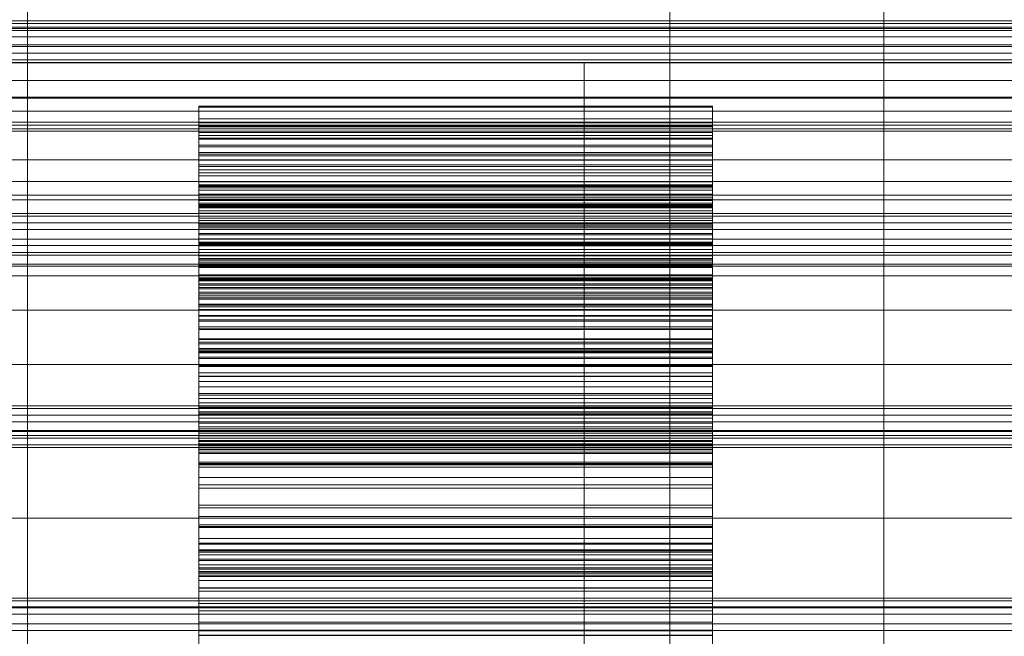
# Model space of a CAD drawing. Header units: millimetres. Extents: x -4738 to 65662, y -68080 to 6847.
# Tile 319 of 656: x 549 to 664, y -33797 to -33725. Entities that reach past the tile are written whole.
import ezdxf

# ---------------------------------------------------------------- set-up
doc = ezdxf.new("R2010")
doc.units = ezdxf.units.MM
for name, color, linetype, lineweight in [('COTAS_O', 1, 'Continuous', 0), ('COTAS_P', 1, 'Continuous', 0), ('frontal_briquetadora', 7, 'Continuous', 0), ('frontal_C03', 7, 'Continuous', 0), ('frontal_mezcladora', 7, 'Continuous', 0), ('frontal_secador', 7, 'Continuous', 0)]:
    doc.layers.add(name, color=color, linetype=linetype, lineweight=lineweight)
doc.dimstyles.new('R19_100', dxfattribs={"dimtxt": 250, "dimasz": 150, "dimexe": 150, "dimexo": 80, "dimgap": 100, "dimtad": 1, "dimtih": 1, "dimtoh": 1, "dimdsep": 46, "dimcen": 0.09, "dimadec": 0, "dimazin": 0, "dimtfac": 1, "dimtdec": 4, "dimtofl": 0, "dimtmove": 0, "dimatfit": 3, "dimfxl": 1, "dimtolj": 1, "dimtzin": 0, "dimarcsym": 0})

# ---------------------------------------------------------------- blocks, each defined once
blk = doc.blocks.new('DIM_R31_48')
at = {"layer": 'COTAS_O'}
for p, q in [((-1725, -33700), (-1575, -33655)), ((1725, -33700), (1575, -33655)), ((-1725, -34400), (-1725, -33700)), ((-1725, -33700), (1725, -33700)), ((-1725, -33700), (-1575, -33745)), ((1725, -33700), (1575, -33745)), ((1725, -34400), (1725, -33700))]:
    blk.add_line(p, q, dxfattribs=at)
blk.add_text('3450 O', height=250, dxfattribs=at).set_placement((0, -33600))
blk = doc.blocks.new('DIM_R31_49')
at = {"layer": 'COTAS_P'}
for p, q in [((-150, -32300), (550, -32300)), ((550, -32300), (505, -32450)), ((550, -34900), (550, -32300)), ((550, -32300), (595, -32450)), ((550, -34900), (505, -34750)), ((550, -34900), (595, -34750)), ((-150, -34900), (550, -34900))]:
    blk.add_line(p, q, dxfattribs=at)
blk.add_text('2600 P', height=250, rotation=90, dxfattribs=at).set_placement((450, -33600))

msp = doc.modelspace()

# ---------------------------------------------------------------- linework, layer by layer
at = {"layer": 'frontal_briquetadora'}
for p, q in [((570, -33737.351), (570, -33735.082)), ((630, -33735.082), (570, -33735.082)), ((570, -33735.082), (570, -33735.179)), ((630, -33737.351), (630, -33735.082)), ((630, -33735.082), (630, -33735.179)), ((630, -33735.179), (570, -33735.179)), ((570, -33735.179), (570, -33737.484)), ((630, -33735.179), (630, -33737.484)), ((570, -33738.497), (570, -33736.551)), ((630, -33736.551), (570, -33736.551)), ((570, -33736.551), (570, -33738.15)), ((570, -33738.815), (570, -33737.026)), ((630, -33737.026), (570, -33737.026)), ((570, -33737.026), (570, -33738.924)), ((570, -33739.636), (570, -33737.351)), ((630, -33737.351), (570, -33737.351)), ((630, -33738.497), (630, -33736.551)), ((630, -33736.551), (630, -33738.15)), ((630, -33738.815), (630, -33737.026)), ((630, -33737.026), (630, -33738.924)), ((630, -33739.636), (630, -33737.351)), ((630, -33737.484), (570, -33737.484)), ((570, -33737.484), (570, -33739.8)), ((630, -33738.15), (570, -33738.15)), ((570, -33738.15), (570, -33740.677)), ((570, -33740.487), (570, -33738.497)), ((630, -33738.497), (570, -33738.497)), ((630, -33737.484), (630, -33739.8)), ((630, -33738.15), (630, -33740.677)), ((630, -33740.487), (630, -33738.497)), ((570, -33741.363), (570, -33738.815)), ((630, -33738.815), (570, -33738.815)), ((630, -33738.924), (570, -33738.924)), ((570, -33738.924), (570, -33740.87)), ((570, -33741.93), (570, -33739.636)), ((630, -33739.636), (570, -33739.636)), ((630, -33741.363), (630, -33738.815)), ((630, -33738.924), (630, -33740.87)), ((630, -33741.93), (630, -33739.636)), ((630, -33739.8), (570, -33739.8)), ((570, -33739.8), (570, -33742.123)), ((570, -33742.516), (570, -33740.487)), ((630, -33740.487), (570, -33740.487)), ((630, -33740.677), (570, -33740.677)), ((570, -33740.677), (570, -33743.186)), ((630, -33740.87), (570, -33740.87)), ((570, -33740.87), (570, -33742.858)), ((630, -33739.8), (630, -33742.123)), ((630, -33742.516), (630, -33740.487)), ((630, -33740.677), (630, -33743.186)), ((630, -33740.87), (630, -33742.858)), ((570, -33743.89), (570, -33741.363)), ((630, -33741.363), (570, -33741.363)), ((570, -33744.23), (570, -33741.93)), ((630, -33741.93), (570, -33741.93)), ((630, -33743.89), (630, -33741.363)), ((630, -33744.23), (630, -33741.93)), ((630, -33742.123), (570, -33742.123)), ((570, -33742.123), (570, -33744.446)), ((570, -33744.58), (570, -33742.516)), ((630, -33742.516), (570, -33742.516)), ((570, -33742.858), (570, -33744.886)), ((570, -33746.078), (570, -33742.862)), ((630, -33742.862), (570, -33742.862)), ((570, -33742.862), (570, -33744.352)), ((630, -33743.186), (570, -33743.186)), ((570, -33743.186), (570, -33745.672)), ((630, -33742.123), (630, -33744.446)), ((630, -33744.58), (630, -33742.516)), ((630, -33742.858), (630, -33744.886)), ((630, -33746.078), (630, -33742.862)), ((630, -33742.862), (630, -33744.352)), ((630, -33743.186), (630, -33745.672)), ((570, -33745.318), (570, -33743.885)), ((630, -33743.885), (570, -33743.885)), ((570, -33743.885), (570, -33747.277)), ((570, -33746.39), (570, -33743.89)), ((570, -33746.528), (570, -33744.23)), ((630, -33744.23), (570, -33744.23)), ((630, -33745.318), (630, -33743.885)), ((630, -33743.885), (630, -33747.277)), ((630, -33746.39), (630, -33743.89)), ((630, -33746.528), (630, -33744.23)), ((630, -33744.352), (570, -33744.352)), ((570, -33744.352), (570, -33745.915)), ((630, -33744.446), (570, -33744.446)), ((570, -33744.446), (570, -33746.764)), ((570, -33746.676), (570, -33744.58)), ((630, -33744.58), (570, -33744.58)), ((630, -33744.886), (570, -33744.886)), ((570, -33744.886), (570, -33746.95)), ((570, -33746.827), (570, -33745.318)), ((630, -33745.318), (570, -33745.318)), ((630, -33744.352), (630, -33745.915)), ((630, -33744.446), (630, -33746.764)), ((630, -33746.676), (630, -33744.58)), ((630, -33744.886), (630, -33746.95)), ((630, -33746.827), (630, -33745.318)), ((630, -33745.672), (570, -33745.672)), ((570, -33745.672), (570, -33748.127)), ((630, -33745.915), (570, -33745.915)), ((570, -33745.915), (570, -33747.548)), ((570, -33748.735), (570, -33746.078)), ((630, -33746.078), (570, -33746.078)), ((570, -33748.856), (570, -33746.39)), ((630, -33746.39), (570, -33746.39)), ((570, -33748.819), (570, -33746.528)), ((630, -33746.528), (570, -33746.528)), ((630, -33745.672), (630, -33748.127)), ((630, -33745.915), (630, -33747.548)), ((630, -33748.735), (630, -33746.078)), ((630, -33748.856), (630, -33746.39)), ((630, -33748.819), (630, -33746.528)), ((570, -33748.801), (570, -33746.676)), ((630, -33746.676), (570, -33746.676)), ((630, -33746.764), (570, -33746.764)), ((570, -33746.764), (570, -33749.07)), ((570, -33748.409), (570, -33746.827)), ((630, -33746.827), (570, -33746.827)), ((630, -33746.95), (570, -33746.95)), ((570, -33746.95), (570, -33749.047)), ((630, -33747.277), (570, -33747.277)), ((570, -33747.277), (570, -33749.94)), ((630, -33747.548), (570, -33747.548)), ((570, -33747.548), (570, -33749.25)), ((630, -33748.801), (630, -33746.676)), ((630, -33746.764), (630, -33749.07)), ((630, -33748.409), (630, -33746.827)), ((630, -33746.95), (630, -33749.047)), ((630, -33747.277), (630, -33749.94)), ((630, -33747.548), (630, -33749.25)), ((630, -33748.127), (570, -33748.127)), ((570, -33748.127), (570, -33750.545)), ((570, -33750.064), (570, -33748.409)), ((630, -33748.409), (570, -33748.409)), ((570, -33751.343), (570, -33748.735)), ((630, -33748.735), (570, -33748.735)), ((570, -33750.953), (570, -33748.801)), ((630, -33748.801), (570, -33748.801)), ((570, -33751.095), (570, -33748.819)), ((630, -33748.819), (570, -33748.819)), ((570, -33751.279), (570, -33748.856)), ((630, -33748.856), (570, -33748.856)), ((630, -33748.127), (630, -33750.545)), ((630, -33750.064), (630, -33748.409)), ((630, -33751.343), (630, -33748.735)), ((630, -33750.953), (630, -33748.801)), ((630, -33751.095), (630, -33748.819)), ((630, -33751.279), (630, -33748.856)), ((630, -33749.047), (570, -33749.047)), ((570, -33749.047), (570, -33751.177)), ((630, -33749.07), (570, -33749.07)), ((570, -33749.07), (570, -33751.356)), ((630, -33749.25), (570, -33749.25)), ((570, -33749.25), (570, -33751.02)), ((630, -33749.94), (570, -33749.94)), ((570, -33749.94), (570, -33752.551)), ((570, -33751.79), (570, -33750.064)), ((630, -33750.064), (570, -33750.064)), ((630, -33749.047), (630, -33751.177)), ((630, -33749.07), (630, -33751.356)), ((630, -33749.25), (630, -33751.02)), ((630, -33749.94), (630, -33752.551)), ((630, -33751.79), (630, -33750.064)), ((630, -33750.545), (570, -33750.545)), ((570, -33750.545), (570, -33752.915)), ((570, -33753.136), (570, -33750.953)), ((630, -33750.953), (570, -33750.953)), ((630, -33751.02), (570, -33751.02)), ((570, -33751.02), (570, -33752.857)), ((570, -33753.342), (570, -33751.095)), ((630, -33751.095), (570, -33751.095)), ((630, -33751.177), (570, -33751.177)), ((570, -33751.177), (570, -33753.345)), ((630, -33750.545), (630, -33752.915)), ((630, -33753.136), (630, -33750.953)), ((630, -33751.02), (630, -33752.857)), ((630, -33753.342), (630, -33751.095)), ((630, -33751.177), (630, -33753.345)), ((570, -33753.651), (570, -33751.279)), ((630, -33751.279), (570, -33751.279)), ((570, -33753.895), (570, -33751.343)), ((630, -33751.343), (570, -33751.343)), ((630, -33751.356), (570, -33751.356)), ((570, -33751.356), (570, -33753.604)), ((570, -33753.588), (570, -33751.79)), ((630, -33751.79), (570, -33751.79)), ((630, -33753.651), (630, -33751.279)), ((630, -33753.895), (630, -33751.343)), ((630, -33751.356), (630, -33753.604)), ((630, -33753.588), (630, -33751.79)), ((630, -33752.551), (570, -33752.551)), ((570, -33752.551), (570, -33755.103)), ((630, -33752.857), (570, -33752.857)), ((570, -33752.857), (570, -33754.768)), ((630, -33752.915), (570, -33752.915)), ((570, -33752.915), (570, -33755.223)), ((570, -33763.445), (570, -33753.136)), ((630, -33753.136), (570, -33753.136)), ((570, -33763.625), (570, -33753.342)), ((630, -33753.342), (570, -33753.342)), ((630, -33753.345), (570, -33753.345)), ((570, -33753.345), (570, -33763.628)), ((630, -33752.551), (630, -33755.103)), ((630, -33752.857), (630, -33754.768)), ((630, -33752.915), (630, -33755.223)), ((630, -33763.445), (630, -33753.136)), ((630, -33763.625), (630, -33753.342)), ((630, -33753.345), (630, -33763.628)), ((570, -33755.465), (570, -33753.588)), ((630, -33753.588), (570, -33753.588)), ((630, -33753.604), (570, -33753.604)), ((570, -33753.604), (570, -33763.854)), ((570, -33755.955), (570, -33753.651)), ((630, -33753.651), (570, -33753.651)), ((570, -33754.755), (570, -33753.796)), ((630, -33753.796), (570, -33753.796)), ((570, -33753.796), (570, -33758.467)), ((570, -33756.383), (570, -33753.895)), ((630, -33753.895), (570, -33753.895)), ((630, -33755.465), (630, -33753.588)), ((630, -33753.604), (630, -33763.854)), ((630, -33755.955), (630, -33753.651)), ((630, -33754.755), (630, -33753.796)), ((630, -33753.796), (630, -33758.467)), ((630, -33756.383), (630, -33753.895)), ((570, -33755.813), (570, -33754.755)), ((630, -33754.755), (570, -33754.755)), ((630, -33754.768), (570, -33754.768)), ((570, -33754.768), (570, -33756.775)), ((630, -33755.103), (570, -33755.103)), ((570, -33755.103), (570, -33757.587)), ((630, -33755.223), (570, -33755.223)), ((570, -33755.223), (570, -33757.435)), ((570, -33760.14), (570, -33755.316)), ((630, -33755.316), (570, -33755.316)), ((570, -33755.316), (570, -33756.211)), ((570, -33757.446), (570, -33755.465)), ((630, -33755.465), (570, -33755.465)), ((570, -33756.969), (570, -33755.813)), ((630, -33755.813), (570, -33755.813)), ((630, -33755.813), (630, -33754.755)), ((630, -33754.768), (630, -33756.775)), ((630, -33755.103), (630, -33757.587)), ((630, -33755.223), (630, -33757.435)), ((630, -33760.14), (630, -33755.316)), ((630, -33755.316), (630, -33756.211)), ((630, -33757.446), (630, -33755.465)), ((630, -33756.969), (630, -33755.813)), ((570, -33758.156), (570, -33755.955)), ((630, -33755.955), (570, -33755.955)), ((630, -33756.211), (570, -33756.211)), ((570, -33756.211), (570, -33757.207)), ((570, -33758.799), (570, -33756.383)), ((630, -33756.383), (570, -33756.383)), ((630, -33756.775), (570, -33756.775)), ((570, -33756.775), (570, -33766.626)), ((570, -33758.223), (570, -33756.969)), ((630, -33756.969), (570, -33756.969)), ((630, -33758.156), (630, -33755.955)), ((630, -33756.211), (630, -33757.207)), ((630, -33758.799), (630, -33756.383)), ((630, -33756.775), (630, -33766.626)), ((630, -33758.223), (630, -33756.969)), ((630, -33757.207), (570, -33757.207)), ((570, -33757.207), (570, -33758.305)), ((630, -33757.435), (570, -33757.435)), ((570, -33757.435), (570, -33767.203)), ((570, -33767.213), (570, -33757.446)), ((630, -33757.446), (570, -33757.446)), ((630, -33757.587), (570, -33757.587)), ((570, -33757.587), (570, -33759.995)), ((630, -33757.207), (630, -33758.305)), ((630, -33757.435), (630, -33767.203)), ((630, -33767.213), (630, -33757.446)), ((630, -33757.587), (630, -33759.995)), ((570, -33767.834), (570, -33758.156)), ((630, -33758.156), (570, -33758.156)), ((570, -33759.577), (570, -33758.223)), ((630, -33758.223), (570, -33758.223)), ((630, -33758.305), (570, -33758.305)), ((570, -33758.305), (570, -33759.503)), ((630, -33758.467), (570, -33758.467)), ((570, -33758.467), (570, -33761.121)), ((570, -33761.129), (570, -33758.799)), ((630, -33758.799), (570, -33758.799)), ((630, -33767.834), (630, -33758.156)), ((630, -33759.577), (630, -33758.223)), ((630, -33758.305), (630, -33759.503)), ((630, -33758.467), (630, -33761.121)), ((630, -33761.129), (630, -33758.799)), ((630, -33759.503), (570, -33759.503)), ((570, -33759.503), (570, -33760.805)), ((570, -33761.034), (570, -33759.577)), ((630, -33759.577), (570, -33759.577)), ((630, -33759.995), (570, -33759.995)), ((570, -33759.995), (570, -33762.313)), ((570, -33762.785), (570, -33760.14)), ((630, -33760.14), (570, -33760.14)), ((630, -33759.503), (630, -33760.805)), ((630, -33761.034), (630, -33759.577)), ((630, -33759.995), (630, -33762.313)), ((630, -33762.785), (630, -33760.14)), ((630, -33760.805), (570, -33760.805)), ((570, -33760.805), (570, -33762.214)), ((570, -33762.608), (570, -33761.034)), ((630, -33761.034), (570, -33761.034)), ((630, -33761.121), (570, -33761.121)), ((570, -33761.121), (570, -33763.697)), ((570, -33763.354), (570, -33761.129)), ((630, -33761.129), (570, -33761.129)), ((630, -33760.805), (630, -33762.214)), ((630, -33762.608), (630, -33761.034)), ((630, -33761.121), (630, -33763.697)), ((630, -33763.354), (630, -33761.129)), ((630, -33762.214), (570, -33762.214)), ((570, -33762.214), (570, -33763.743)), ((630, -33762.313), (570, -33762.313)), ((570, -33762.313), (570, -33764.521)), ((570, -33764.34), (570, -33762.608)), ((630, -33762.608), (570, -33762.608)), ((630, -33762.214), (630, -33763.743)), ((630, -33762.313), (630, -33764.521)), ((630, -33764.34), (630, -33762.608)), ((570, -33765.349), (570, -33762.785)), ((630, -33762.785), (570, -33762.785)), ((570, -33765.421), (570, -33763.354)), ((630, -33763.354), (570, -33763.354)), ((570, -33763.628), (570, -33763.445)), ((630, -33763.445), (570, -33763.445)), ((570, -33766.626), (570, -33763.625)), ((630, -33763.625), (570, -33763.625)), ((630, -33763.697), (570, -33763.697)), ((570, -33763.697), (570, -33766.188)), ((630, -33763.743), (570, -33763.743)), ((570, -33763.743), (570, -33765.438)), ((630, -33763.854), (570, -33763.854)), ((570, -33763.854), (570, -33767.213)), ((630, -33765.349), (630, -33762.785)), ((630, -33765.421), (630, -33763.354)), ((630, -33763.628), (630, -33763.445)), ((630, -33766.626), (630, -33763.625)), ((630, -33763.697), (630, -33766.188)), ((630, -33763.743), (630, -33765.438)), ((630, -33763.854), (630, -33767.213)), ((570, -33773.239), (570, -33764.34)), ((630, -33764.34), (570, -33764.34)), ((630, -33764.521), (570, -33764.521)), ((570, -33764.521), (570, -33766.564)), ((630, -33773.239), (630, -33764.34)), ((630, -33764.521), (630, -33766.564)), ((570, -33767.824), (570, -33765.349)), ((630, -33765.349), (570, -33765.349)), ((570, -33774.184), (570, -33765.421)), ((630, -33765.421), (570, -33765.421)), ((630, -33765.438), (570, -33765.438)), ((570, -33765.438), (570, -33774.199)), ((630, -33767.824), (630, -33765.349)), ((630, -33774.184), (630, -33765.421)), ((630, -33765.438), (630, -33774.199)), ((630, -33766.188), (570, -33766.188)), ((570, -33766.188), (570, -33768.584)), ((630, -33766.564), (570, -33766.564)), ((570, -33766.564), (570, -33775.184)), ((630, -33766.626), (570, -33766.626)), ((630, -33767.203), (570, -33767.203)), ((570, -33767.203), (570, -33773.239)), ((630, -33767.213), (570, -33767.213)), ((630, -33766.188), (630, -33768.584)), ((630, -33766.564), (630, -33775.184)), ((630, -33767.203), (630, -33773.239)), ((570, -33770.203), (570, -33767.824)), ((630, -33767.824), (570, -33767.824)), ((570, -33774.199), (570, -33767.834)), ((630, -33767.834), (570, -33767.834)), ((630, -33770.203), (630, -33767.824)), ((630, -33774.199), (630, -33767.834)), ((630, -33768.584), (570, -33768.584)), ((570, -33768.584), (570, -33770.877)), ((570, -33774.696), (570, -33768.804)), ((630, -33768.804), (570, -33768.804)), ((570, -33768.804), (570, -33769.183)), ((630, -33769.183), (570, -33769.183)), ((570, -33769.183), (570, -33769.684)), ((630, -33768.584), (630, -33770.877)), ((630, -33774.696), (630, -33768.804)), ((630, -33768.804), (630, -33769.183)), ((630, -33769.183), (630, -33769.684)), ((630, -33769.684), (570, -33769.684)), ((570, -33769.684), (570, -33770.305)), ((570, -33772.474), (570, -33770.203)), ((630, -33770.203), (570, -33770.203)), ((630, -33770.305), (570, -33770.305)), ((570, -33770.305), (570, -33771.048)), ((570, -33771.057), (570, -33770.745)), ((630, -33770.745), (570, -33770.745)), ((570, -33770.745), (570, -33776.759)), ((630, -33769.684), (630, -33770.305)), ((630, -33772.474), (630, -33770.203)), ((630, -33770.305), (630, -33771.048)), ((630, -33771.057), (630, -33770.745)), ((630, -33770.745), (630, -33776.759)), ((630, -33770.877), (570, -33770.877)), ((570, -33770.877), (570, -33773.05)), ((630, -33771.048), (570, -33771.048)), ((570, -33771.048), (570, -33771.918)), ((570, -33771.491), (570, -33771.057)), ((630, -33771.057), (570, -33771.057)), ((570, -33772.048), (570, -33771.491)), ((630, -33771.491), (570, -33771.491)), ((630, -33771.918), (570, -33771.918)), ((570, -33771.918), (570, -33772.923)), ((630, -33770.877), (630, -33773.05)), ((630, -33771.048), (630, -33771.918)), ((630, -33771.491), (630, -33771.057)), ((630, -33772.048), (630, -33771.491)), ((630, -33771.918), (630, -33772.923)), ((570, -33772.731), (570, -33772.048)), ((630, -33772.048), (570, -33772.048)), ((570, -33774.622), (570, -33772.474)), ((630, -33772.474), (570, -33772.474)), ((570, -33773.542), (570, -33772.731)), ((630, -33772.731), (570, -33772.731)), ((630, -33772.923), (570, -33772.923)), ((570, -33772.923), (570, -33774.08)), ((630, -33773.05), (570, -33773.05)), ((570, -33773.05), (570, -33775.08)), ((630, -33772.731), (630, -33772.048)), ((630, -33774.622), (630, -33772.474)), ((630, -33773.542), (630, -33772.731)), ((630, -33772.923), (630, -33774.08)), ((630, -33773.05), (630, -33775.08)), ((630, -33773.239), (570, -33773.239)), ((570, -33774.492), (570, -33773.542)), ((630, -33773.542), (570, -33773.542)), ((630, -33774.08), (570, -33774.08)), ((570, -33774.08), (570, -33775.45)), ((570, -33782.95), (570, -33774.184)), ((630, -33774.184), (570, -33774.184)), ((630, -33774.199), (570, -33774.199)), ((630, -33774.492), (630, -33773.542)), ((630, -33774.08), (630, -33775.45)), ((630, -33782.95), (630, -33774.184)), ((570, -33775.597), (570, -33774.492)), ((630, -33774.492), (570, -33774.492)), ((570, -33776.623), (570, -33774.622)), ((630, -33774.622), (570, -33774.622)), ((570, -33777.214), (570, -33774.696)), ((630, -33774.696), (570, -33774.696)), ((630, -33775.08), (570, -33775.08)), ((570, -33775.08), (570, -33776.898)), ((630, -33775.184), (570, -33775.184)), ((570, -33775.184), (570, -33784.236)), ((630, -33775.597), (630, -33774.492)), ((630, -33776.623), (630, -33774.622)), ((630, -33777.214), (630, -33774.696)), ((630, -33775.08), (630, -33776.898)), ((630, -33775.184), (630, -33784.236)), ((630, -33775.45), (570, -33775.45)), ((570, -33775.45), (570, -33782.95)), ((570, -33776.921), (570, -33775.597)), ((630, -33775.597), (570, -33775.597)), ((630, -33775.45), (630, -33782.95)), ((630, -33776.921), (630, -33775.597)), ((570, -33778.406), (570, -33776.623)), ((630, -33776.623), (570, -33776.623)), ((630, -33776.759), (570, -33776.759)), ((570, -33776.759), (570, -33779.254)), ((630, -33776.898), (570, -33776.898)), ((570, -33776.898), (570, -33784.217)), ((570, -33784.236), (570, -33776.921)), ((630, -33776.921), (570, -33776.921)), ((570, -33779.629), (570, -33777.214)), ((630, -33777.214), (570, -33777.214)), ((630, -33778.406), (630, -33776.623)), ((630, -33776.759), (630, -33779.254)), ((630, -33776.898), (630, -33784.217)), ((630, -33784.236), (630, -33776.921)), ((630, -33779.629), (630, -33777.214)), ((570, -33785.535), (570, -33778.406)), ((630, -33778.406), (570, -33778.406)), ((630, -33785.535), (630, -33778.406)), ((630, -33779.254), (570, -33779.254)), ((570, -33779.254), (570, -33781.642)), ((570, -33781.933), (570, -33779.629)), ((630, -33779.629), (570, -33779.629)), ((630, -33779.254), (630, -33781.642)), ((630, -33781.933), (630, -33779.629)), ((630, -33781.642), (570, -33781.642)), ((570, -33781.642), (570, -33783.917)), ((570, -33784.118), (570, -33781.933)), ((630, -33781.933), (570, -33781.933)), ((630, -33781.642), (630, -33783.917)), ((630, -33784.118), (630, -33781.933)), ((630, -33782.95), (570, -33782.95)), ((630, -33783.917), (570, -33783.917)), ((570, -33783.917), (570, -33786.071)), ((570, -33786.172), (570, -33784.118)), ((630, -33784.118), (570, -33784.118)), ((570, -33784.217), (570, -33795.275)), ((630, -33784.217), (570, -33784.217)), ((630, -33784.236), (570, -33784.236)), ((630, -33783.917), (630, -33786.071)), ((630, -33786.172), (630, -33784.118)), ((630, -33784.217), (630, -33795.275)), ((570, -33796.822), (570, -33785.535)), ((630, -33785.535), (570, -33785.535)), ((630, -33796.822), (630, -33785.535)), ((630, -33786.071), (570, -33786.071)), ((570, -33786.071), (570, -33788.091)), ((570, -33788.08), (570, -33786.172)), ((630, -33786.172), (570, -33786.172)), ((570, -33786.887), (570, -33786.832)), ((630, -33786.832), (570, -33786.832)), ((570, -33786.832), (570, -33786.915)), ((630, -33786.071), (630, -33788.091)), ((630, -33788.08), (630, -33786.172)), ((630, -33786.887), (630, -33786.832)), ((630, -33786.832), (630, -33786.915)), ((570, -33787.082), (570, -33786.887)), ((630, -33786.887), (570, -33786.887)), ((630, -33786.915), (570, -33786.915)), ((570, -33786.915), (570, -33787.133)), ((570, -33787.426), (570, -33787.082)), ((630, -33787.082), (570, -33787.082)), ((630, -33787.133), (570, -33787.133)), ((570, -33787.133), (570, -33793.952)), ((570, -33787.927), (570, -33787.426)), ((630, -33787.426), (570, -33787.426)), ((570, -33788.61), (570, -33787.927)), ((630, -33787.927), (570, -33787.927)), ((630, -33787.082), (630, -33786.887)), ((630, -33786.915), (630, -33787.133)), ((630, -33787.426), (630, -33787.082)), ((630, -33787.133), (630, -33793.952)), ((630, -33787.927), (630, -33787.426)), ((630, -33788.61), (630, -33787.927)), ((570, -33789.813), (570, -33788.08)), ((630, -33788.08), (570, -33788.08)), ((630, -33788.091), (570, -33788.091)), ((570, -33788.091), (570, -33789.962)), ((570, -33789.548), (570, -33788.61)), ((630, -33788.61), (570, -33788.61)), ((570, -33788.962), (570, -33788.951)), ((630, -33788.951), (570, -33788.951)), ((570, -33788.951), (570, -33789.083)), ((570, -33789.112), (570, -33788.962)), ((630, -33788.962), (570, -33788.962)), ((630, -33789.083), (570, -33789.083)), ((570, -33789.083), (570, -33789.364)), ((570, -33789.398), (570, -33789.112)), ((630, -33789.112), (570, -33789.112)), ((630, -33789.813), (630, -33788.08)), ((630, -33788.091), (630, -33789.962)), ((630, -33789.548), (630, -33788.61)), ((630, -33788.962), (630, -33788.951)), ((630, -33788.951), (630, -33789.083)), ((630, -33789.112), (630, -33788.962)), ((630, -33789.083), (630, -33789.364)), ((630, -33789.398), (630, -33789.112)), ((630, -33789.364), (570, -33789.364)), ((570, -33789.364), (570, -33789.806)), ((570, -33796.302), (570, -33789.398)), ((630, -33789.398), (570, -33789.398)), ((570, -33795.275), (570, -33789.548)), ((630, -33789.548), (570, -33789.548)), ((570, -33789.806), (570, -33790.432)), ((570, -33791.291), (570, -33789.813)), ((630, -33789.813), (570, -33789.813)), ((630, -33789.962), (570, -33789.962)), ((570, -33789.962), (570, -33791.655)), ((630, -33789.364), (630, -33789.806)), ((630, -33796.302), (630, -33789.398)), ((630, -33795.275), (630, -33789.548)), ((630, -33789.806), (630, -33790.432)), ((630, -33791.291), (630, -33789.813)), ((630, -33789.962), (630, -33791.655)), ((630, -33790.432), (570, -33790.432)), ((570, -33790.432), (570, -33791.318)), ((570, -33796.798), (570, -33791.291)), ((630, -33791.291), (570, -33791.291)), ((630, -33791.318), (570, -33791.318)), ((570, -33791.318), (570, -33796.822)), ((630, -33790.432), (630, -33791.318)), ((630, -33796.798), (630, -33791.291)), ((630, -33791.318), (630, -33796.822)), ((630, -33791.655), (570, -33791.655)), ((570, -33791.655), (570, -33793.089)), ((630, -33791.655), (630, -33793.089)), ((630, -33793.089), (570, -33793.089)), ((570, -33793.089), (570, -33798.37)), ((630, -33793.089), (630, -33798.37)), ((630, -33793.952), (570, -33793.952)), ((570, -33793.952), (570, -33796.208)), ((630, -33793.952), (630, -33796.208)), ((630, -33795.275), (570, -33795.275)), ((630, -33796.208), (570, -33796.208)), ((570, -33796.208), (570, -33798.34)), ((570, -33798.52), (570, -33796.302)), ((630, -33796.302), (570, -33796.302)), ((570, -33809.593), (570, -33796.798)), ((630, -33796.798), (570, -33796.798)), ((630, -33796.822), (570, -33796.822)), ((630, -33796.208), (630, -33798.34)), ((630, -33798.52), (630, -33796.302)), ((630, -33809.593), (630, -33796.798))]:
    msp.add_line(p, q, dxfattribs=at)
at = {"layer": 'frontal_C03'}
for p, q in [((1250, -33725.118), (-1250, -33725.118)), ((1250, -33725.435), (-1250, -33725.435)), ((1250, -33726.229), (-1250, -33726.229)), ((-1250, -33726.993), (1250, -33726.993)), ((1250, -33728.116), (-1250, -33728.116)), ((1250, -33728.88), (-1250, -33728.88)), ((1250, -33729.674), (-1250, -33729.674)), ((1250, -33729.99), (-1250, -33729.99)), ((1250, -33747.576), (-1250, -33747.576)), ((1250, -33747.892), (-1250, -33747.892)), ((1250, -33748.686), (-1250, -33748.686)), ((-1250, -33749.451), (1250, -33749.451)), ((1250, -33750.573), (-1250, -33750.573)), ((1250, -33751.338), (-1250, -33751.338)), ((1250, -33752.132), (-1250, -33752.132)), ((1250, -33752.448), (-1250, -33752.448)), ((1250, -33770.033), (-1250, -33770.033)), ((1250, -33770.35), (-1250, -33770.35)), ((1250, -33771.144), (-1250, -33771.144)), ((-1250, -33771.908), (1250, -33771.908)), ((1250, -33773.031), (-1250, -33773.031)), ((1250, -33773.795), (-1250, -33773.795)), ((1250, -33774.589), (-1250, -33774.589)), ((1250, -33774.906), (-1250, -33774.906)), ((1250, -33792.491), (-1250, -33792.491)), ((1250, -33792.808), (-1250, -33792.808)), ((1250, -33793.602), (-1250, -33793.602)), ((-1250, -33794.366), (1250, -33794.366)), ((1250, -33795.489), (-1250, -33795.489)), ((1250, -33796.253), (-1250, -33796.253))]:
    msp.add_line(p, q, dxfattribs=at)
at = {"layer": 'frontal_mezcladora'}
for p, q in [((625, -34725), (625, -33700)), ((625, -33730), (625, -33700)), ((650, -34725), (650, -33700)), ((650, -33730), (650, -33700)), ((-650, -33730), (650, -33730)), ((-625, -33730), (625, -33730)), ((615, -33730), (650, -33730)), ((615, -34760), (615, -33730)), ((625, -33730), (650, -33730)), ((625, -34725), (625, -33730)), ((650, -34760), (650, -33730))]:
    msp.add_line(p, q, dxfattribs=at)
at = {"layer": 'frontal_secador'}
for p, q in [((1250, -33725.859), (-1250, -33725.859)), ((1320, -33726), (-1320, -33726)), ((-1250, -33726), (1250, -33726)), ((1320, -33727.929), (-1320, -33727.929)), ((-1320, -33730), (1320, -33730)), ((-1250, -33730), (1250, -33730)), ((1320, -33732.071), (-1320, -33732.071)), ((1320, -33734), (-1320, -33734)), ((1250, -33734.141), (-1250, -33734.141)), ((1320, -33735.657), (-1320, -33735.657)), ((1320, -33736.928), (-1320, -33736.928)), ((1250, -33737.285), (-1250, -33737.285)), ((1320, -33737.727), (-1320, -33737.727)), ((1320, -33738), (-1320, -33738)), ((1250, -33738), (-1250, -33738)), ((1250, -33741.314), (-1250, -33741.314)), ((1250, -33743.856), (-1250, -33743.856)), ((1250, -33745.455), (-1250, -33745.455)), ((1250, -33746), (-1250, -33746)), ((1360, -33753.5), (-1360, -33753.5)), ((1250, -33753.75), (-1250, -33753.75)), ((1360, -33754.863), (-1360, -33754.863)), ((1360, -33758.859), (-1360, -33758.859)), ((1360, -33765.216), (-1360, -33765.216)), ((1250, -33772.924), (-1250, -33772.924)), ((1360, -33773.5), (-1360, -33773.5)), ((1360, -33783.147), (-1360, -33783.147)), ((-1360, -33793.5), (1360, -33793.5)), ((-1250, -33793.5), (1250, -33793.5))]:
    msp.add_line(p, q, dxfattribs=at)

# ---------------------------------------------------------------- dimensions: what is measured, and where the dimension line sits
at = {"layer": 'COTAS_O'}
dim = msp.add_aligned_dim(p1=(-1725, -34400), p2=(1725, -34400), distance=700, text='<> O', dimstyle='R19_100', dxfattribs=at)
dim.commit()
dim.dimension.update_dxf_attribs({"geometry": 'DIM_R31_48', "text_midpoint": (0, -33700)})
at = {"layer": 'COTAS_P'}
dim = msp.add_aligned_dim(p1=(-150, -34900), p2=(-150, -32300), distance=-700, text='<> P', dimstyle='R19_100', dxfattribs=at)
dim.commit()
dim.dimension.update_dxf_attribs({"geometry": 'DIM_R31_49', "text_midpoint": (550, -33600)})

doc.saveas('drawing.dxf')
